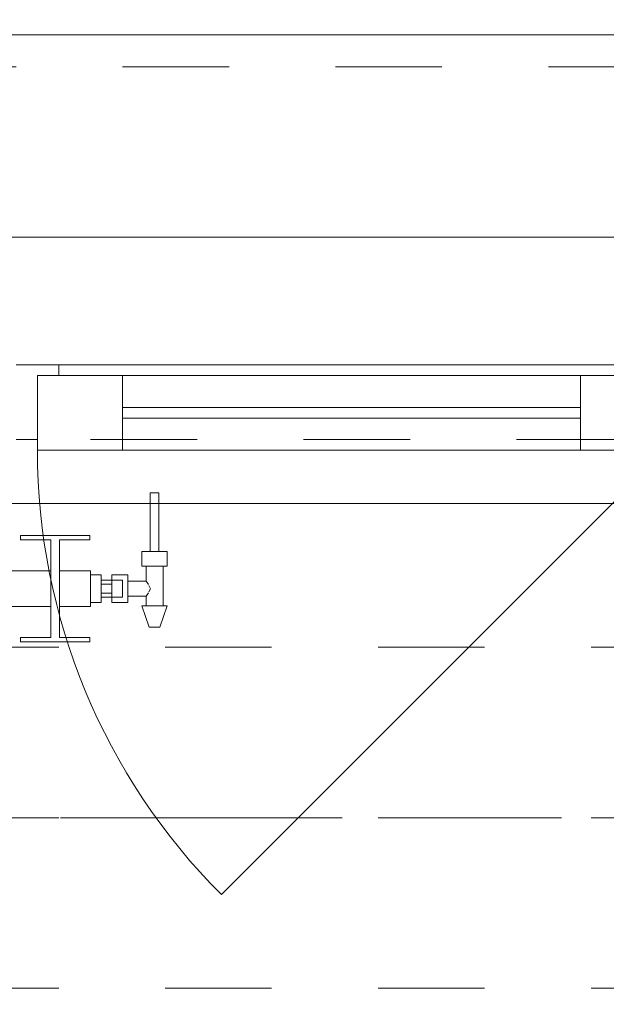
# Model space of a CAD drawing. Header units: metres. Extents: x -4 to 99, y -11 to 17.
# Tile 508 of 656: x 35.243 to 35.794, y 12.975 to 13.899. Entities that reach past the tile are written whole.
import ezdxf

# ---------------------------------------------------------------- set-up
doc = ezdxf.new("R2010")
doc.units = ezdxf.units.M
doc.header["$MEASUREMENT"] = 0
for name, pattern in [('Achse', [0.2, 0.1, -0.05, 0, -0.05]), ('Strichlinie doppelt', [0.546806, 0.264583, -0.105833, 0.070556, -0.105833]), ('Strichlinie eng', [0.115, 0.075, -0.04]), ('Untersicht', [0.1, 0.075, -0.025]), ('Wipeout_Contour', [1, 0, -1])]:
    doc.linetypes.add(name, pattern=pattern)
for name, color, linetype in [('152 - Bemaßung_ Beschriftung.Ausbau', 7, 'Continuous'), ('451 - Universal.Achsen Raster', 7, 'Continuous'), ('603 - Struktur.Bodenplatte_ Decke Roh', 7, 'Continuous'), ('604 - Struktur.Wand Aussen', 7, 'Continuous'), ('608 - Struktur.Träger', 7, 'Continuous'), ('650 - Abdeckung.Fußboden Aufbau', 7, 'Continuous'), ('801 - HKLSE.Heizung_ Klima_ Lüftung', 7, 'Continuous'), ('Neubau_653 - Abdeckung.TB Verkofferung', 7, 'Continuous')]:
    doc.layers.add(name, color=color, linetype=linetype)
doc.styles.add('ERSTELLTER_STIL_2', font='txt')
doc.dimstyles.new('ERSTELLTER_STIL__2', dxfattribs={"dimtxt": 0.1, "dimasz": 0.0532, "dimexe": 0.18, "dimexo": 0.0625, "dimgap": 0, "dimtad": 1, "dimtih": 1, "dimtoh": 1, "dimzin": 0, "dimdsep": 46, "dimtxsty": 'ERSTELLTER_STIL_2', "dimblk": 'ARROWHEAD_2', "dimblk1": 'ARROWHEAD_2', "dimblk2": 'ARROWHEAD_2', "dimcen": 0.09, "dimse1": 1, "dimse2": 1, "dimclrd": 7, "dimclre": 7, "dimclrt": 7, "dimazin": 0, "dimtfac": 1, "dimtdec": 4, "dimtmove": 0, "dimatfit": 3, "dimfxl": 1, "dimtolj": 1, "dimtzin": 0, "dimarcsym": 0})

# ---------------------------------------------------------------- blocks, each defined once
blk = doc.blocks.new('*D246')
at = {"layer": '152 - Bemaßung_ Beschriftung.Ausbau', "color": 7, "linetype": 'Continuous', "lineweight": 5}
for p, q in [((33.54, 14.8025), (33.54, 14.9075)), ((35.94, 14.8025), (35.94, 14.9075)), ((33.56021, 14.89), (33.51979, 14.82)), ((35.96021, 14.89), (35.91979, 14.82)), ((33.54, 14.855), (35.94, 14.855))]:
    blk.add_line(p, q, dxfattribs=at)
at = {"layer": '152 - Bemaßung_ Beschriftung.Ausbau', "color": 7, "lineweight": 5, "char_height": 0.1, "attachment_point": 7, "style": 'ERSTELLTER_STIL_2'}
for s, insert in [('\\A1;{\\pql;\\fArial|b0|i0|c0|p38;2,40}', (34.60697, 14.875)), ('\\A1;{\\pql;\\fArial|b0|i0|c0|p38;2,01}', (34.60697, 14.735))]:
    blk.add_mtext(s, dxfattribs=dict(at, insert=insert))
blk = doc.blocks.new('ARROWHEAD_2')
at = {"color": 0, "linetype": 'Continuous', "lineweight": 0}
for p, q in [((-0.378, -0.655), (0.378, 0.655)), ((0, 0), (-1, 0))]:
    blk.add_line(p, q, dxfattribs=at)
blk = doc.blocks.new('*D279')
at = {"layer": '152 - Bemaßung_ Beschriftung.Ausbau', "color": 7, "linetype": 'Continuous', "lineweight": 5}
for p, q in [((33.00002, 15.3025), (33.00002, 15.4075)), ((36.46, 15.3025), (36.46, 15.4075)), ((33.02023, 15.39), (32.97982, 15.32)), ((36.48021, 15.39), (36.43979, 15.32)), ((33.00002, 15.355), (36.46, 15.355))]:
    blk.add_line(p, q, dxfattribs=at)
at = {"layer": '152 - Bemaßung_ Beschriftung.Ausbau', "color": 7, "lineweight": 5, "char_height": 0.1, "attachment_point": 7, "style": 'ERSTELLTER_STIL_2'}
for s, insert in [('\\A1;{\\pql;\\fArial|b0|i0|c0|p38;3,46}', (34.5211, 15.375)), ('\\A1;{\\pql;\\fArial|b0|i0|c0|p38;15}', (36.288, 15.375))]:
    blk.add_mtext(s, dxfattribs=dict(at, insert=insert))
blk = doc.blocks.new('*D318')
at = {"layer": '152 - Bemaßung_ Beschriftung.Ausbau', "color": 7, "linetype": 'Continuous', "lineweight": 5}
for p, q in [((33.07999, 15.8025), (33.07999, 15.9075)), ((36.37999, 15.8025), (36.37999, 15.9075)), ((33.1002, 15.89), (33.05978, 15.82)), ((36.4002, 15.89), (36.35978, 15.82)), ((33.07999, 15.855), (36.37999, 15.855))]:
    blk.add_line(p, q, dxfattribs=at)
at = {"layer": '152 - Bemaßung_ Beschriftung.Ausbau', "color": 7, "lineweight": 5, "insert": (34.59696, 15.875), "char_height": 0.1, "attachment_point": 7, "style": 'ERSTELLTER_STIL_2'}
blk.add_mtext('\\A1;{\\pql;\\fArial|b0|i0|c0|p38;3,30}', dxfattribs=at)

msp = doc.modelspace()

# ---------------------------------------------------------------- linework, layer by layer
at = {"layer": '451 - Universal.Achsen Raster', "color": 160, "linetype": 'Strichlinie doppelt', "lineweight": 9, "true_color": 0x3232ff}
msp.add_line((64.93502, 13.14998), (-3.175, 13.14998), dxfattribs=at)
at = {"layer": '603 - Struktur.Bodenplatte_ Decke Roh', "color": 7, "linetype": 'Continuous', "lineweight": 18, "flags": 128}
msp.add_lwpolyline([(62.27503, 0.005), (62.27503, 13.695), (50.77999, 13.695), (50.77999, 13.455), (50.77999, 12.99998), (50.84002, 12.99998), (50.84002, 8.58498), (49.03003, 8.58498), (49.03003, 8.72498), (47.41002, 8.72498), (47.41002, 12.99998), (47.47999, 12.99998), (47.47999, 13.455), (47.47999, 13.695), (14.77999, 13.695)], dxfattribs=at)
at = {"layer": '604 - Struktur.Wand Aussen', "color": 7, "linetype": 'Continuous', "lineweight": 9}
for p, q in [((35.84, 13.885), (33.64, 13.885)), ((35.85, 13.495), (35.43281, 13.07781))]:
    msp.add_line(p, q, dxfattribs=at)
at = {"layer": '604 - Struktur.Wand Aussen', "color": 7, "linetype": 'Strichlinie eng', "lineweight": 9}
msp.add_line((35.84, 13.855), (33.64, 13.855), dxfattribs=at)
at = {"layer": '604 - Struktur.Wand Aussen', "color": 7, "linetype": 'Continuous', "lineweight": 13}
for p, q in [((35.24, 13.575), (35.28, 13.575)), ((35.28, 13.575), (35.83, 13.575)), ((35.28, 13.575), (35.28, 13.565)), ((35.28, 13.565), (35.26, 13.565)), ((35.26, 13.565), (35.26, 13.505)), ((35.26, 13.495), (35.26, 13.565)), ((35.26, 13.565), (35.34, 13.565)), ((35.34, 13.565), (35.77, 13.565)), ((35.34, 13.565), (35.34, 13.495)), ((35.77, 13.495), (35.77, 13.565)), ((35.77, 13.565), (35.85, 13.565)), ((35.34, 13.535), (35.77, 13.535)), ((35.77, 13.525), (35.34, 13.525)), ((35.26, 13.505), (35.24, 13.505)), ((35.34, 13.495), (35.26, 13.495)), ((35.77, 13.495), (35.34, 13.495)), ((35.85, 13.495), (35.77, 13.495))]:
    msp.add_line(p, q, dxfattribs=at)
at = {"layer": '608 - Struktur.Träger', "color": 7, "linetype": 'Untersicht', "lineweight": 13}
for p, q in [((14.77999, 13.30998), (47.47999, 13.30998)), ((14.77999, 12.98998), (47.47999, 12.98998))]:
    msp.add_line(p, q, dxfattribs=at)
at = {"layer": '608 - Struktur.Träger', "color": 7, "linetype": 'Achse', "lineweight": 9}
msp.add_line((14.77999, 13.14998), (47.47999, 13.14998), dxfattribs=at)
at = {"layer": '650 - Abdeckung.Fußboden Aufbau', "color": 7, "linetype": 'Continuous', "lineweight": 13, "flags": 128}
msp.add_lwpolyline([(36.46, 8.255), (36.46, 12.98998), (36.36999, 12.98998), (36.36999, 13.445), (33.08999, 13.445), (33.08999, 12.98998), (33.00002, 12.98998), (33.00002, 9.205)], dxfattribs=at)
at = {"layer": 'Neubau_653 - Abdeckung.TB Verkofferung', "color": 1, "linetype": 'Untersicht', "lineweight": 9}
msp.add_line((15.11, 13.50498), (47.24003, 13.50498), dxfattribs=at)

# ---------------------------------------------------------------- dimensions: what is measured, and where the dimension line sits
at = {"layer": '152 - Bemaßung_ Beschriftung.Ausbau', "color": 7, "linetype": 'Continuous', "lineweight": 5}
dim = msp.add_linear_dim(base=(35.94, 14.855), p1=(33.54, 13.575), p2=(35.94, 13.575), dimstyle='ERSTELLTER_STIL__2', dxfattribs=at)
dim.commit()
dim.dimension.update_dxf_attribs({"geometry": '*D246', "text_midpoint": (34.73685, 14.925), "dimtype": 160})

# ---------------------------------------------------------------- next in the draw order: wipeouts: each hides what was drawn before it
at = {"color": 254, "linetype": 'Wipeout_Contour', "lineweight": 0, "ltscale": 9098.735981}
msp.add_wipeout([(34.30999, 13.38167), (34.30999, 13.34833), (34.33916, 13.34833), (34.33916, 13.31917), (34.31082, 13.31917), (34.31082, 13.315), (34.37582, 13.315), (34.37582, 13.31917), (34.34749, 13.31917), (34.34749, 13.34833), (34.40582, 13.34833), (34.40582, 13.31917), (34.37749, 13.31917), (34.37749, 13.315), (34.44249, 13.315), (34.44249, 13.31917), (34.41416, 13.31917), (34.41416, 13.34833), (34.47249, 13.34833), (34.47249, 13.31917), (34.44416, 13.31917), (34.44416, 13.315), (34.50916, 13.315), (34.50916, 13.31917), (34.48082, 13.31917), (34.48082, 13.34833), (34.53916, 13.34833), (34.53916, 13.31917), (34.51082, 13.31917), (34.51082, 13.315), (34.57582, 13.315), (34.57582, 13.31917), (34.54749, 13.31917), (34.54749, 13.34833), (34.60582, 13.34833), (34.60582, 13.31917), (34.57749, 13.31917), (34.57749, 13.315), (34.64249, 13.315), (34.64249, 13.31917), (34.61416, 13.31917), (34.61416, 13.34833), (34.67249, 13.34833), (34.67249, 13.31917), (34.64416, 13.31917), (34.64416, 13.315), (34.70916, 13.315), (34.70916, 13.31917), (34.68082, 13.31917), (34.68082, 13.34833), (34.73916, 13.34833), (34.73916, 13.31917), (34.71082, 13.31917), (34.71082, 13.315), (34.77582, 13.315), (34.77582, 13.31917), (34.74749, 13.31917), (34.74749, 13.34833), (34.80582, 13.34833), (34.80582, 13.31917), (34.77749, 13.31917), (34.77749, 13.315), (34.84249, 13.315), (34.84249, 13.31917), (34.81416, 13.31917), (34.81416, 13.34833), (34.87249, 13.34833), (34.87249, 13.31917), (34.84416, 13.31917), (34.84416, 13.315), (34.90916, 13.315), (34.90916, 13.31917), (34.88082, 13.31917), (34.88082, 13.34833), (34.93916, 13.34833), (34.93916, 13.31917), (34.91082, 13.31917), (34.91082, 13.315), (34.97582, 13.315), (34.97582, 13.31917), (34.94749, 13.31917), (34.94749, 13.34833), (35.00582, 13.34833), (35.00582, 13.31917), (34.97749, 13.31917), (34.97749, 13.315), (35.04249, 13.315), (35.04249, 13.31917), (35.01416, 13.31917), (35.01416, 13.34833), (35.07249, 13.34833), (35.07249, 13.31917), (35.04416, 13.31917), (35.04416, 13.315), (35.10916, 13.315), (35.10916, 13.31917), (35.08082, 13.31917), (35.08082, 13.34833), (35.13916, 13.34833), (35.13916, 13.31917), (35.11082, 13.31917), (35.11082, 13.315), (35.17582, 13.315), (35.17582, 13.31917), (35.14749, 13.31917), (35.14749, 13.34833), (35.20582, 13.34833), (35.20582, 13.31917), (35.17749, 13.31917), (35.17749, 13.315), (35.24249, 13.315), (35.24249, 13.31917), (35.21416, 13.31917), (35.21416, 13.34833), (35.27249, 13.34833), (35.27249, 13.31917), (35.24416, 13.31917), (35.24416, 13.315), (35.30916, 13.315), (35.30916, 13.31917), (35.28082, 13.31917), (35.28082, 13.34833), (35.30999, 13.34833), (35.30999, 13.38167), (35.28082, 13.38167), (35.28082, 13.41083), (35.30916, 13.41083), (35.30916, 13.415), (35.24416, 13.415), (35.24416, 13.41083), (35.27249, 13.41083), (35.27249, 13.38167), (35.21416, 13.38167), (35.21416, 13.41083), (35.24249, 13.41083), (35.24249, 13.415), (35.17749, 13.415), (35.17749, 13.41083), (35.20582, 13.41083), (35.20582, 13.38167), (35.14749, 13.38167), (35.14749, 13.41083), (35.17582, 13.41083), (35.17582, 13.415), (35.11082, 13.415), (35.11082, 13.41083), (35.13916, 13.41083), (35.13916, 13.38167), (35.08082, 13.38167), (35.08082, 13.41083), (35.10916, 13.41083), (35.10916, 13.415), (35.04416, 13.415), (35.04416, 13.41083), (35.07249, 13.41083), (35.07249, 13.38167), (35.01416, 13.38167), (35.01416, 13.41083), (35.04249, 13.41083), (35.04249, 13.415), (34.97749, 13.415), (34.97749, 13.41083), (35.00582, 13.41083), (35.00582, 13.38167), (34.94749, 13.38167), (34.94749, 13.41083), (34.97582, 13.41083), (34.97582, 13.415), (34.91082, 13.415), (34.91082, 13.41083), (34.93916, 13.41083), (34.93916, 13.38167), (34.88082, 13.38167), (34.88082, 13.41083), (34.90916, 13.41083), (34.90916, 13.415), (34.84416, 13.415), (34.84416, 13.41083), (34.87249, 13.41083), (34.87249, 13.38167), (34.81416, 13.38167), (34.81416, 13.41083), (34.84249, 13.41083), (34.84249, 13.415), (34.77749, 13.415), (34.77749, 13.41083), (34.80582, 13.41083), (34.80582, 13.38167), (34.74749, 13.38167), (34.74749, 13.41083), (34.77582, 13.41083), (34.77582, 13.415), (34.71082, 13.415), (34.71082, 13.41083), (34.73916, 13.41083), (34.73916, 13.38167), (34.68082, 13.38167), (34.68082, 13.41083), (34.70916, 13.41083), (34.70916, 13.415), (34.64416, 13.415), (34.64416, 13.41083), (34.67249, 13.41083), (34.67249, 13.38167), (34.61416, 13.38167), (34.61416, 13.41083), (34.64249, 13.41083), (34.64249, 13.415), (34.57749, 13.415), (34.57749, 13.41083), (34.60582, 13.41083), (34.60582, 13.38167), (34.54749, 13.38167), (34.54749, 13.41083), (34.57582, 13.41083), (34.57582, 13.415), (34.51082, 13.415), (34.51082, 13.41083), (34.53916, 13.41083), (34.53916, 13.38167), (34.48082, 13.38167), (34.48082, 13.41083), (34.50916, 13.41083), (34.50916, 13.415), (34.44416, 13.415), (34.44416, 13.41083), (34.47249, 13.41083), (34.47249, 13.38167), (34.41416, 13.38167), (34.41416, 13.41083), (34.44249, 13.41083), (34.44249, 13.415), (34.37749, 13.415), (34.37749, 13.41083), (34.40582, 13.41083), (34.40582, 13.38167), (34.34749, 13.38167), (34.34749, 13.41083), (34.37582, 13.41083), (34.37582, 13.415), (34.31082, 13.415), (34.31082, 13.41083), (34.33916, 13.41083), (34.33916, 13.38167)], dxfattribs=at).dxf.layer = '801 - HKLSE.Heizung_ Klima_ Lüftung'

# ---------------------------------------------------------------- next in the draw order: linework, layer by layer
at = {"layer": '801 - HKLSE.Heizung_ Klima_ Lüftung', "color": 7, "linetype": 'Continuous', "lineweight": 5}
for p, q in [((35.24416, 13.415), (35.24416, 13.41083)), ((35.24416, 13.415), (35.24416, 13.41083)), ((35.24416, 13.41083), (35.27249, 13.41083)), ((35.27249, 13.41083), (35.27249, 13.31917)), ((35.28082, 13.31917), (35.28082, 13.41083)), ((35.21416, 13.38167), (35.27249, 13.38167)), ((35.21416, 13.34833), (35.27249, 13.34833)), ((35.24416, 13.31917), (35.24416, 13.315)), ((35.27249, 13.31917), (35.24416, 13.31917)), ((35.24416, 13.31917), (35.24416, 13.315)), ((35.24416, 13.315), (35.30916, 13.315)), ((35.24416, 13.315), (35.30916, 13.315)), ((35.30916, 13.31917), (35.28082, 13.31917)), ((35.30916, 13.315), (35.30916, 13.31917))]:
    msp.add_line(p, q, dxfattribs=at)

# ---------------------------------------------------------------- next in the draw order: wipeouts: each hides what was drawn before it
at = {"color": 254, "linetype": 'Wipeout_Contour', "lineweight": 0, "ltscale": 1205.613626}
msp.add_wipeout([(35.30999, 13.35201), (35.31999, 13.35201), (35.31999, 13.357), (35.32999, 13.357), (35.32999, 13.352), (35.34499, 13.352), (35.34499, 13.358), (35.36199, 13.358), (35.36199, 13.349), (35.35799, 13.349), (35.36499, 13.329), (35.37499, 13.329), (35.38199, 13.349), (35.37799, 13.349), (35.37799, 13.386), (35.38199, 13.386), (35.38199, 13.4), (35.37399, 13.4), (35.37399, 13.455), (35.36599, 13.455), (35.36599, 13.4), (35.35799, 13.4), (35.35799, 13.386), (35.36199, 13.386), (35.36199, 13.372), (35.34499, 13.372), (35.34499, 13.378), (35.32999, 13.378), (35.32999, 13.373), (35.31999, 13.373), (35.31999, 13.37799), (35.30999, 13.37799)], dxfattribs=at).dxf.layer = '801 - HKLSE.Heizung_ Klima_ Lüftung'

# ---------------------------------------------------------------- next in the draw order: linework, layer by layer
at = {"layer": '604 - Struktur.Wand Aussen', "color": 7, "linetype": 'Continuous', "lineweight": 9}
msp.add_line((35.93, 13.445), (33.55, 13.445), dxfattribs=at)
at = {"layer": '604 - Struktur.Wand Aussen', "color": 7, "linetype": 'Strichlinie eng', "lineweight": 9}
msp.add_line((35.93, 13.445), (33.55, 13.445), dxfattribs=at)
at = {"layer": '604 - Struktur.Wand Aussen', "color": 7, "linetype": 'Continuous', "lineweight": 9}
msp.add_arc((35.85, 13.495), 0.59, 180, 225, dxfattribs=at)
at = {"layer": '801 - HKLSE.Heizung_ Klima_ Lüftung', "color": 7, "linetype": 'Continuous', "lineweight": 5}
for p, q in [((35.36599, 13.455), (35.36716, 13.455)), ((35.36599, 13.455), (35.36599, 13.4)), ((35.36716, 13.455), (35.36999, 13.455)), ((35.36999, 13.455), (35.37282, 13.455)), ((35.37282, 13.455), (35.37399, 13.455)), ((35.37399, 13.455), (35.37399, 13.4)), ((35.30916, 13.415), (35.24416, 13.415)), ((35.30916, 13.41083), (35.30916, 13.415)), ((35.28082, 13.41083), (35.30916, 13.41083)), ((35.35799, 13.4), (35.36399, 13.4)), ((35.35799, 13.4), (35.35799, 13.386)), ((35.36399, 13.4), (35.37599, 13.4)), ((35.36599, 13.4), (35.36716, 13.4)), ((35.36716, 13.4), (35.36999, 13.4)), ((35.36999, 13.4), (35.37282, 13.4)), ((35.37282, 13.4), (35.37399, 13.4)), ((35.37599, 13.4), (35.38199, 13.4)), ((35.38199, 13.4), (35.38199, 13.386)), ((35.35799, 13.386), (35.36399, 13.386)), ((35.36199, 13.386), (35.36199, 13.372)), ((35.36399, 13.386), (35.37599, 13.386)), ((35.37599, 13.386), (35.38199, 13.386)), ((35.37799, 13.386), (35.37799, 13.349)), ((35.28082, 13.38167), (35.30999, 13.38167)), ((35.30999, 13.38167), (35.30999, 13.37679)), ((35.30999, 13.37799), (35.31999, 13.37799)), ((35.30999, 13.37679), (35.30999, 13.365)), ((35.31999, 13.37799), (35.31999, 13.365)), ((35.32999, 13.373), (35.32999, 13.378)), ((35.32999, 13.378), (35.32999, 13.3715)), ((35.34499, 13.378), (35.32999, 13.378)), ((35.34499, 13.378), (35.34499, 13.3715)), ((35.32999, 13.373), (35.31999, 13.373)), ((35.31999, 13.36933), (35.32999, 13.36933)), ((35.32999, 13.373), (35.32999, 13.37066)), ((35.32999, 13.373), (35.33999, 13.373)), ((35.32999, 13.373), (35.32999, 13.37066)), ((35.32999, 13.3715), (35.32999, 13.36933)), ((35.32999, 13.37066), (35.32999, 13.365)), ((35.32999, 13.37066), (35.32999, 13.36933)), ((35.32999, 13.36933), (35.32999, 13.365)), ((35.33999, 13.373), (35.33999, 13.37066)), ((35.33999, 13.37066), (35.33999, 13.365)), ((35.36199, 13.372), (35.34499, 13.372)), ((35.34499, 13.3715), (35.34499, 13.3585)), ((35.36199, 13.372), (35.3637, 13.36995)), ((35.3637, 13.36995), (35.36422, 13.36889)), ((35.36473, 13.36785), (35.36612, 13.365)), ((35.30999, 13.365), (35.30999, 13.35321)), ((35.31999, 13.365), (35.31999, 13.35201)), ((35.31999, 13.36067), (35.32999, 13.36067)), ((35.32999, 13.365), (35.32999, 13.36067)), ((35.32999, 13.365), (35.32999, 13.35934)), ((35.32999, 13.36067), (35.32999, 13.3585)), ((35.32999, 13.36067), (35.32999, 13.35934)), ((35.32999, 13.35934), (35.32999, 13.357)), ((35.32999, 13.35934), (35.32999, 13.357)), ((35.32999, 13.3585), (35.32999, 13.352)), ((35.33999, 13.365), (35.33999, 13.35934)), ((35.33999, 13.35934), (35.33999, 13.357)), ((35.34499, 13.3585), (35.34499, 13.352)), ((35.36199, 13.358), (35.34499, 13.358)), ((35.3637, 13.36005), (35.36199, 13.358)), ((35.36199, 13.358), (35.36199, 13.349)), ((35.36422, 13.36111), (35.3637, 13.36005)), ((35.36612, 13.365), (35.36473, 13.36215)), ((35.28082, 13.34833), (35.30999, 13.34833)), ((35.30999, 13.35321), (35.30999, 13.34833)), ((35.30999, 13.35201), (35.31999, 13.35201)), ((35.30999, 13.35201), (35.31999, 13.35201)), ((35.30999, 13.35201), (35.31999, 13.35201)), ((35.30999, 13.35201), (35.31999, 13.35201)), ((35.32999, 13.357), (35.31999, 13.357)), ((35.32999, 13.357), (35.33999, 13.357)), ((35.32999, 13.352), (35.32999, 13.357)), ((35.34499, 13.352), (35.32999, 13.352)), ((35.35799, 13.349), (35.3615, 13.349)), ((35.35799, 13.349), (35.36499, 13.329)), ((35.3615, 13.349), (35.36999, 13.349)), ((35.36999, 13.349), (35.37847, 13.349)), ((35.38199, 13.349), (35.37499, 13.329)), ((35.37847, 13.349), (35.38199, 13.349)), ((35.36499, 13.329), (35.36645, 13.329)), ((35.36645, 13.329), (35.36999, 13.329)), ((35.36999, 13.329), (35.37352, 13.329)), ((35.37352, 13.329), (35.37499, 13.329))]:
    msp.add_line(p, q, dxfattribs=at)

# ---------------------------------------------------------------- next in the draw order: dimensions: what is measured, and where the dimension line sits
at = {"layer": '152 - Bemaßung_ Beschriftung.Ausbau', "color": 7, "linetype": 'Continuous', "lineweight": 5}
for base, p1, p2, picture, middle in [((36.37999, 15.855), (33.07999, 12.99998), (36.37999, 12.99998), '*D318', (34.72684, 15.925)), ((36.46, 15.355), (33.00002, 10.74998), (36.46, 10.62749), '*D279', (34.65098, 15.425))]:
    dim = msp.add_linear_dim(base=base, p1=p1, p2=p2, dimstyle='ERSTELLTER_STIL__2', dxfattribs=at)
    dim.commit()
    dim.dimension.update_dxf_attribs({"geometry": picture, "text_midpoint": middle, "dimtype": 160})

doc.saveas('drawing.dxf')
